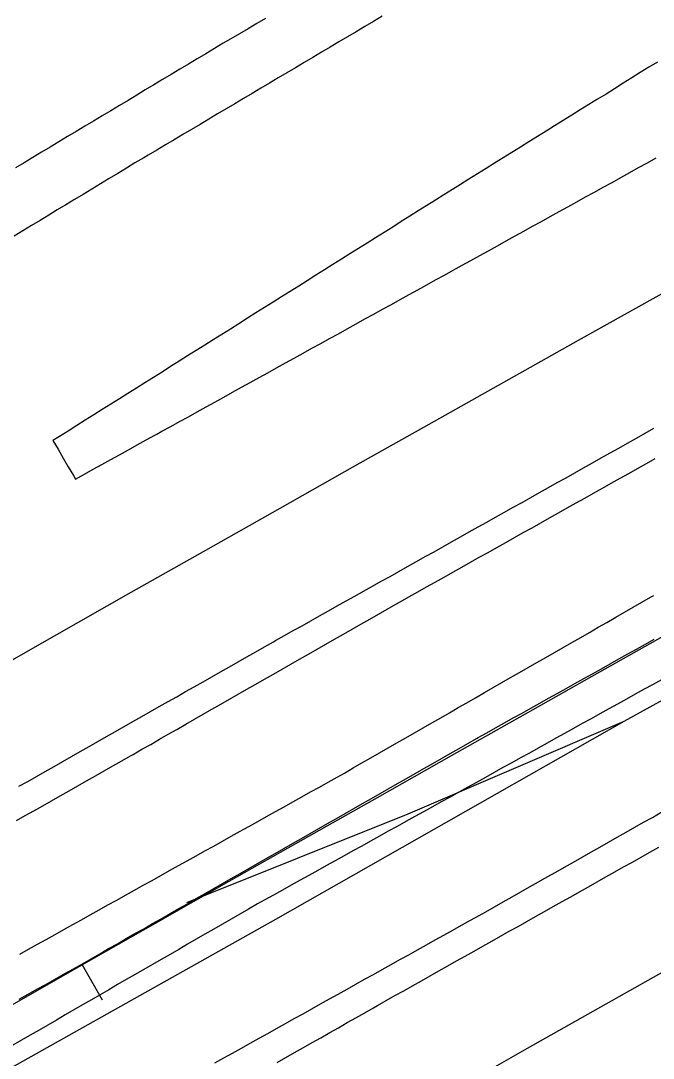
# Model space of a CAD drawing. Extents: x 1901471 to 1963503, y 756461 to 799997.
# Drawn here: x 1928261.1 to 1928323.8, y 772422.9 to 772525.8 of the extents above; entities that cross this region are included whole.
import ezdxf

# ---------------------------------------------------------------- set-up
doc = ezdxf.new("R2010")
doc.units = 0
for name, color, linetype in [('RD_EX_DR_ErosCtrl', 7, 'Continuous'), ('RD_EX_Fence_Other', 7, 'Continuous'), ('RD_EX_H2O', 7, 'Continuous'), ('RD_EX_Road', 7, 'Continuous'), ('RD_HC_Cl', 7, 'Continuous'), ('RD_HC_Data_Tic', 7, 'Continuous')]:
    doc.layers.add(name, color=color, linetype=linetype)

msp = doc.modelspace()

# ---------------------------------------------------------------- linework, layer by layer
at = {"layer": 'RD_EX_DR_ErosCtrl'}
for points in [[(1928261.03, 772433.23), (1928261.9, 772433.72), (1928262.77, 772434.2), (1928263.65, 772434.69), (1928264.52, 772435.18), (1928265.39, 772435.67), (1928266.27, 772436.15), (1928267.14, 772436.64), (1928268.01, 772437.13), (1928268.89, 772437.62), (1928269.76, 772438.1), (1928270.63, 772438.59), (1928271.51, 772439.08), (1928272.38, 772439.57), (1928273.25, 772440.05), (1928274.13, 772440.54), (1928275, 772441.03), (1928275.87, 772441.52), (1928276.74, 772442), (1928277.62, 772442.49), (1928278.49, 772442.98), (1928279.36, 772443.47), (1928280.24, 772443.95), (1928281.11, 772444.44), (1928281.98, 772444.93), (1928282.86, 772445.42), (1928283.73, 772445.9), (1928284.6, 772446.39), (1928285.48, 772446.88), (1928286.35, 772447.37), (1928287.22, 772447.85), (1928288.09, 772448.34), (1928288.97, 772448.83), (1928289.84, 772449.32), (1928290.71, 772449.8), (1928291.59, 772450.29), (1928292.46, 772450.78), (1928293.2, 772451.19), (1928294.07, 772451.69), (1928294.93, 772452.19), (1928295.8, 772452.68), (1928296.67, 772453.18), (1928297.53, 772453.68), (1928298.4, 772454.18), (1928299.27, 772454.68), (1928300.13, 772455.18), (1928301, 772455.67), (1928301.87, 772456.17), (1928301.87, 772456.17), (1928302.74, 772456.67), (1928303.6, 772457.17), (1928304.47, 772457.67), (1928305.34, 772458.16), (1928306.2, 772458.66), (1928307.07, 772459.16), (1928307.94, 772459.66), (1928308.8, 772460.16), (1928309.67, 772460.65), (1928310.54, 772461.15), (1928311.41, 772461.65), (1928312.27, 772462.15), (1928313.14, 772462.65), (1928314.01, 772463.15), (1928314.87, 772463.64), (1928315.74, 772464.14), (1928316.61, 772464.64), (1928317.48, 772465.14), (1928318.34, 772465.64), (1928319.21, 772466.13), (1928320.08, 772466.63), (1928320.94, 772467.13), (1928321.81, 772467.63), (1928322.68, 772468.13), (1928323.54, 772468.62), (1928323.86, 772468.81)], [(1928324.61, 772460.43), (1928323.74, 772459.95), (1928322.89, 772459.49), (1928322.02, 772459), (1928321.14, 772458.51), (1928320.27, 772458.03), (1928319.4, 772457.54), (1928318.52, 772457.06), (1928317.65, 772456.57), (1928316.77, 772456.09), (1928315.9, 772455.6), (1928315.02, 772455.12), (1928314.15, 772454.63), (1928313.28, 772454.14), (1928312.4, 772453.66), (1928311.53, 772453.17), (1928310.65, 772452.69), (1928309.78, 772452.2), (1928308.9, 772451.72), (1928308.03, 772451.23), (1928307.16, 772450.75), (1928306.28, 772450.26), (1928305.41, 772449.78), (1928304.53, 772449.29), (1928303.66, 772448.8), (1928302.79, 772448.32), (1928301.91, 772447.83), (1928301.04, 772447.35), (1928300.16, 772446.86), (1928299.29, 772446.38), (1928298.41, 772445.89), (1928297.54, 772445.41), (1928296.67, 772444.92), (1928295.79, 772444.44), (1928294.92, 772443.95), (1928294.04, 772443.46), (1928293.17, 772442.98), (1928292.29, 772442.49), (1928291.42, 772442.01), (1928290.55, 772441.52), (1928289.67, 772441.04), (1928288.8, 772440.55), (1928287.92, 772440.07), (1928287.05, 772439.58), (1928286.18, 772439.09), (1928285.3, 772438.61), (1928284.57, 772438.2), (1928284.57, 772438.2), (1928283.7, 772437.7), (1928282.84, 772437.2), (1928281.97, 772436.7), (1928281.11, 772436.2), (1928280.24, 772435.7), (1928279.37, 772435.2), (1928278.51, 772434.7), (1928277.64, 772434.2), (1928276.78, 772433.7), (1928275.91, 772433.2), (1928275.05, 772432.7), (1928274.18, 772432.2), (1928273.31, 772431.7), (1928272.45, 772431.2), (1928271.58, 772430.7), (1928270.72, 772430.2), (1928269.85, 772429.7), (1928268.99, 772429.2), (1928268.12, 772428.7), (1928267.25, 772428.19), (1928266.39, 772427.69), (1928265.52, 772427.19), (1928264.66, 772426.69), (1928263.79, 772426.19), (1928262.93, 772425.69), (1928262.06, 772425.19), (1928261.19, 772424.69), (1928260.33, 772424.19)]]:
    msp.add_lwpolyline(points, dxfattribs=at)
at = {"layer": 'RD_EX_Fence_Other'}
for points in [[(1928917.87, 772770.09), (1928867.58, 772745.7), (1928819.7, 772722.09), (1928769.62, 772697.1), (1928720.17, 772672.48), (1928670.24, 772646.66), (1928620.65, 772620.52), (1928563.65, 772590.34), (1928513.62, 772563.01), (1928468.74, 772538.96), (1928433.42, 772519.49), (1928395.84, 772498.25), (1928359.58, 772477.65), (1928320.9, 772456.31), (1928299.49, 772447.1), (1928277.55, 772438.33)], [(1928320.9, 772456.31), (1928286.36, 772436.67), (1928251.03, 772416.82), (1928214.79, 772396.56), (1928181.35, 772377.75), (1928157.89, 772364.23), (1928127.43, 772346.16), (1928095.34, 772327.07), (1928073.18, 772313.51), (1928044.45, 772295.99), (1928012.14, 772276.14)]]:
    msp.add_lwpolyline(points, dxfattribs=at)
at = {"layer": 'RD_EX_H2O'}
msp.add_lwpolyline([(1928260.96, 772428.77), (1928261.84, 772429.26), (1928262.71, 772429.74), (1928263.59, 772430.23), (1928264.46, 772430.71), (1928265.33, 772431.2), (1928265.49, 772431.29), (1928266.36, 772431.78), (1928267.23, 772432.28), (1928268.09, 772432.77), (1928268.96, 772433.27), (1928269.83, 772433.77), (1928270.7, 772434.26), (1928271.57, 772434.76), (1928272.43, 772435.26), (1928273.3, 772435.75), (1928274.17, 772436.25), (1928275.04, 772436.74), (1928275.91, 772437.24), (1928276.77, 772437.74), (1928277.64, 772438.23), (1928278.51, 772438.73), (1928279.38, 772439.23), (1928280.25, 772439.72), (1928281.11, 772440.22), (1928281.98, 772440.72), (1928282.85, 772441.21), (1928283.72, 772441.71), (1928284.59, 772442.2), (1928285.45, 772442.7), (1928286.32, 772443.2), (1928287.19, 772443.69), (1928288.06, 772444.19), (1928288.93, 772444.69), (1928289.79, 772445.18), (1928290.66, 772445.68), (1928291.53, 772446.17), (1928292.4, 772446.67), (1928293.27, 772447.17), (1928294.13, 772447.66), (1928295, 772448.16), (1928295.87, 772448.66), (1928296.74, 772449.15), (1928296.74, 772449.15), (1928297.61, 772449.65), (1928298.47, 772450.14), (1928299.34, 772450.64), (1928300.21, 772451.14), (1928301.08, 772451.63), (1928301.95, 772452.13), (1928302.81, 772452.63), (1928303.68, 772453.12), (1928304.55, 772453.62), (1928305.42, 772454.12), (1928306.29, 772454.61), (1928306.44, 772454.7), (1928307.31, 772455.19), (1928308.18, 772455.67), (1928309.06, 772456.16), (1928309.93, 772456.65), (1928310.8, 772457.14), (1928311.67, 772457.63), (1928312.55, 772458.11), (1928313.42, 772458.6), (1928314.29, 772459.09), (1928315.16, 772459.58), (1928316.04, 772460.07), (1928316.91, 772460.56), (1928317.78, 772461.04), (1928318.66, 772461.53), (1928319.53, 772462.02), (1928320.4, 772462.51), (1928321.27, 772463), (1928322.15, 772463.48), (1928323.02, 772463.97), (1928323.89, 772464.46)], dxfattribs=at)
at = {"layer": 'RD_EX_Road'}
for points in [[(1928296.95, 772526.24), (1928296.09, 772525.73), (1928295.23, 772525.22), (1928294.37, 772524.71), (1928293.51, 772524.2), (1928292.65, 772523.69), (1928291.79, 772523.18), (1928290.93, 772522.67), (1928290.07, 772522.16), (1928289.21, 772521.65), (1928288.35, 772521.14), (1928287.49, 772520.63), (1928286.63, 772520.12), (1928285.77, 772519.61), (1928284.91, 772519.1), (1928284.05, 772518.59), (1928283.19, 772518.08), (1928282.33, 772517.57), (1928281.47, 772517.06), (1928280.61, 772516.55), (1928279.75, 772516.04), (1928278.89, 772515.52), (1928278.03, 772515.01), (1928277.17, 772514.5), (1928276.31, 772513.99), (1928275.45, 772513.48), (1928274.59, 772512.97), (1928273.73, 772512.46), (1928273.3, 772512.21), (1928272.44, 772511.69), (1928271.59, 772511.17), (1928270.73, 772510.65), (1928269.87, 772510.14), (1928269.02, 772509.62), (1928268.16, 772509.1), (1928267.31, 772508.58), (1928266.45, 772508.07), (1928265.6, 772507.55), (1928264.74, 772507.03), (1928263.89, 772506.51), (1928263.03, 772506), (1928262.17, 772505.48), (1928261.32, 772504.96), (1928260.46, 772504.44)], [(1928285.39, 772526.01), (1928284.52, 772525.51), (1928283.66, 772525.01), (1928282.8, 772524.5), (1928281.93, 772524), (1928281.18, 772523.56), (1928280.32, 772523.05), (1928279.46, 772522.53), (1928278.61, 772522.02), (1928277.75, 772521.5), (1928276.89, 772520.99), (1928276.03, 772520.48), (1928275.18, 772519.96), (1928274.32, 772519.45), (1928273.46, 772518.93), (1928272.61, 772518.42), (1928271.75, 772517.9), (1928270.89, 772517.39), (1928270.03, 772516.87), (1928269.18, 772516.36), (1928268.32, 772515.84), (1928267.46, 772515.33), (1928266.61, 772514.81), (1928265.75, 772514.3), (1928264.89, 772513.78), (1928264.03, 772513.27), (1928263.18, 772512.75), (1928262.32, 772512.24), (1928261.46, 772511.72), (1928260.61, 772511.21)], [(1928324.21, 772521.7), (1928323.37, 772521.18), (1928322.52, 772520.65), (1928321.67, 772520.12), (1928320.82, 772519.59), (1928319.97, 772519.06), (1928319.12, 772518.53), (1928318.27, 772518.01), (1928317.42, 772517.48), (1928316.57, 772516.95), (1928315.72, 772516.42), (1928314.87, 772515.89), (1928314.03, 772515.37), (1928313.18, 772514.84), (1928312.33, 772514.31), (1928311.48, 772513.78), (1928310.63, 772513.25), (1928309.78, 772512.72), (1928308.93, 772512.2), (1928308.08, 772511.67), (1928307.23, 772511.14), (1928306.38, 772510.61), (1928305.54, 772510.08), (1928304.69, 772509.56), (1928303.9, 772509.07), (1928303.05, 772508.53), (1928302.21, 772508), (1928301.36, 772507.47), (1928300.51, 772506.94), (1928299.67, 772506.4), (1928298.82, 772505.87), (1928297.98, 772505.34), (1928297.13, 772504.81), (1928296.28, 772504.27), (1928295.44, 772503.74), (1928294.59, 772503.21), (1928293.74, 772502.68), (1928292.9, 772502.14), (1928292.05, 772501.61), (1928291.21, 772501.08), (1928290.36, 772500.55), (1928289.51, 772500.01), (1928288.67, 772499.48), (1928287.82, 772498.95), (1928286.97, 772498.42), (1928286.13, 772497.88), (1928285.28, 772497.35), (1928284.43, 772496.82), (1928283.59, 772496.29), (1928282.74, 772495.75), (1928281.9, 772495.22), (1928281.05, 772494.69), (1928280.2, 772494.16), (1928279.36, 772493.62), (1928278.51, 772493.09), (1928277.66, 772492.56), (1928276.82, 772492.03), (1928275.97, 772491.49), (1928275.13, 772490.96), (1928274.28, 772490.43), (1928273.43, 772489.9), (1928272.59, 772489.36), (1928271.74, 772488.83), (1928270.89, 772488.3), (1928270.05, 772487.77), (1928269.2, 772487.23), (1928268.35, 772486.7), (1928267.51, 772486.17), (1928266.66, 772485.64), (1928265.82, 772485.1), (1928264.97, 772484.57), (1928264.31, 772484.16), (1928264.82, 772483.3), (1928265.32, 772482.43), (1928265.83, 772481.57), (1928266.33, 772480.71), (1928266.55, 772480.34), (1928267.42, 772480.82), (1928268.3, 772481.31), (1928269.17, 772481.79), (1928270.05, 772482.28), (1928270.92, 772482.76), (1928271.8, 772483.25), (1928272.67, 772483.73), (1928273.55, 772484.22), (1928274.42, 772484.7), (1928274.6, 772484.8), (1928275.1, 772485.08), (1928275.98, 772485.56), (1928276.85, 772486.05), (1928277.73, 772486.53), (1928278.6, 772487.02), (1928279.48, 772487.5), (1928280.35, 772487.98), (1928281.23, 772488.47), (1928282.1, 772488.95), (1928282.98, 772489.44), (1928283.85, 772489.92), (1928284.73, 772490.4), (1928285.6, 772490.89), (1928286.47, 772491.37), (1928287.35, 772491.86), (1928288.22, 772492.34), (1928289.1, 772492.83), (1928289.97, 772493.31), (1928290.85, 772493.79), (1928291.72, 772494.28), (1928292.6, 772494.76), (1928293.47, 772495.25), (1928294.35, 772495.73), (1928295.22, 772496.22), (1928296.1, 772496.7), (1928296.97, 772497.18), (1928297.85, 772497.67), (1928298.72, 772498.15), (1928299.6, 772498.64), (1928300.47, 772499.12), (1928301.35, 772499.61), (1928302.22, 772500.09), (1928303.1, 772500.57), (1928303.97, 772501.06), (1928304.85, 772501.54), (1928305.72, 772502.03), (1928306.6, 772502.51), (1928307.47, 772502.99), (1928308.35, 772503.48), (1928309.22, 772503.96), (1928310.1, 772504.45), (1928310.97, 772504.93), (1928311.84, 772505.42), (1928312.72, 772505.9), (1928313.59, 772506.38), (1928314.47, 772506.87), (1928315.34, 772507.35), (1928316.22, 772507.84), (1928317.09, 772508.32), (1928317.97, 772508.81), (1928318.84, 772509.29), (1928319.72, 772509.77), (1928320.59, 772510.26), (1928321.47, 772510.74), (1928322.34, 772511.23), (1928323.22, 772511.71), (1928324.09, 772512.19)], [(1928260.94, 772449.87), (1928261.81, 772450.36), (1928262.68, 772450.85), (1928263.55, 772451.35), (1928264.42, 772451.84), (1928265.29, 772452.34), (1928266.15, 772452.83), (1928267.02, 772453.33), (1928267.89, 772453.82), (1928268.76, 772454.31), (1928269.63, 772454.81), (1928270.5, 772455.3), (1928271.37, 772455.8), (1928272.24, 772456.29), (1928273.11, 772456.78), (1928273.98, 772457.28), (1928274.85, 772457.77), (1928275.72, 772458.27), (1928276.59, 772458.76), (1928277.46, 772459.26), (1928278.32, 772459.75), (1928279.19, 772460.24), (1928280.06, 772460.74), (1928280.93, 772461.23), (1928281.8, 772461.73), (1928282.67, 772462.22), (1928283.54, 772462.71), (1928284.41, 772463.21), (1928285.28, 772463.7), (1928286.15, 772464.2), (1928286.38, 772464.33), (1928287.26, 772464.82), (1928288.13, 772465.31), (1928289, 772465.8), (1928289.87, 772466.29), (1928290.74, 772466.78), (1928291.61, 772467.27), (1928292.49, 772467.76), (1928293.36, 772468.25), (1928294.23, 772468.73), (1928295.1, 772469.22), (1928295.97, 772469.71), (1928296.85, 772470.2), (1928297.72, 772470.69), (1928298.59, 772471.18), (1928299.46, 772471.67), (1928300.33, 772472.16), (1928301.21, 772472.65), (1928302.08, 772473.14), (1928302.95, 772473.63), (1928303.82, 772474.12), (1928304.69, 772474.61), (1928305.57, 772475.1), (1928306.44, 772475.59), (1928307.31, 772476.08), (1928308.18, 772476.57), (1928309.05, 772477.06), (1928309.92, 772477.55), (1928310.8, 772478.03), (1928311.67, 772478.52), (1928312.54, 772479.01), (1928313.41, 772479.5), (1928314.28, 772479.99), (1928315.16, 772480.48), (1928316.03, 772480.97), (1928316.9, 772481.46), (1928317.77, 772481.95), (1928318.64, 772482.44), (1928319.52, 772482.93), (1928320.39, 772483.42), (1928321.26, 772483.91), (1928322.13, 772484.4), (1928323, 772484.89), (1928323.87, 772485.38)], [(1928260.69, 772446.47), (1928261.56, 772446.96), (1928262.43, 772447.45), (1928263.3, 772447.95), (1928264.17, 772448.44), (1928265.04, 772448.94), (1928265.91, 772449.43), (1928266.78, 772449.92), (1928267.65, 772450.42), (1928268.51, 772450.91), (1928269.38, 772451.41), (1928270.25, 772451.9), (1928271.12, 772452.39), (1928271.99, 772452.89), (1928272.26, 772453.04), (1928273.13, 772453.54), (1928274, 772454.03), (1928274.86, 772454.53), (1928275.73, 772455.03), (1928276.6, 772455.52), (1928277.47, 772456.02), (1928278.34, 772456.52), (1928279.2, 772457.01), (1928280.07, 772457.51), (1928280.94, 772458.01), (1928281.81, 772458.5), (1928282.68, 772459), (1928283.54, 772459.49), (1928284.41, 772459.99), (1928285.28, 772460.49), (1928286.15, 772460.98), (1928287.02, 772461.48), (1928287.88, 772461.98), (1928288.75, 772462.47), (1928289.62, 772462.97), (1928290.49, 772463.47), (1928291.36, 772463.96), (1928292.22, 772464.46), (1928293.09, 772464.96), (1928293.96, 772465.45), (1928294.83, 772465.95), (1928295.7, 772466.44), (1928296.56, 772466.94), (1928297.43, 772467.44), (1928298.3, 772467.93), (1928298.72, 772468.17), (1928299.59, 772468.66), (1928300.46, 772469.15), (1928301.33, 772469.64), (1928302.2, 772470.13), (1928303.08, 772470.62), (1928303.95, 772471.11), (1928304.82, 772471.6), (1928305.69, 772472.09), (1928306.56, 772472.58), (1928307.43, 772473.07), (1928308.3, 772473.56), (1928309.18, 772474.05), (1928310.05, 772474.54), (1928310.92, 772475.03), (1928311.79, 772475.52), (1928312.66, 772476.01), (1928313.53, 772476.5), (1928314.41, 772476.99), (1928315.28, 772477.48), (1928316.15, 772477.97), (1928317.02, 772478.46), (1928317.89, 772478.95), (1928318.76, 772479.44), (1928319.64, 772479.93), (1928320.51, 772480.42), (1928321.38, 772480.91), (1928322.25, 772481.4), (1928323.12, 772481.89), (1928323.99, 772482.38)], [(1928280.36, 772422.44), (1928281.23, 772422.93), (1928282.11, 772423.42), (1928282.98, 772423.91), (1928283.85, 772424.39), (1928284.73, 772424.88), (1928285.6, 772425.37), (1928286.47, 772425.85), (1928287.35, 772426.34), (1928288.22, 772426.83), (1928289.09, 772427.32), (1928289.97, 772427.8), (1928290.84, 772428.29), (1928291.71, 772428.78), (1928292.58, 772429.27), (1928293.46, 772429.75), (1928294.33, 772430.24), (1928295.2, 772430.73), (1928296.08, 772431.22), (1928296.95, 772431.7), (1928297.82, 772432.19), (1928298.7, 772432.68), (1928299.57, 772433.16), (1928300.44, 772433.65), (1928301.32, 772434.14), (1928302.19, 772434.63), (1928303.06, 772435.11), (1928303.94, 772435.6), (1928304.81, 772436.09), (1928305.68, 772436.58), (1928306.55, 772437.06), (1928307.2, 772437.43), (1928308.07, 772437.92), (1928308.94, 772438.41), (1928309.81, 772438.91), (1928310.68, 772439.4), (1928311.55, 772439.89), (1928312.42, 772440.38), (1928313.28, 772440.88), (1928314.15, 772441.37), (1928315.02, 772441.86), (1928315.89, 772442.36), (1928316.76, 772442.85), (1928317.63, 772443.34), (1928318.5, 772443.84), (1928319.37, 772444.33), (1928320.24, 772444.82), (1928321.11, 772445.31), (1928321.98, 772445.81), (1928322.85, 772446.3), (1928323.72, 772446.79), (1928324.59, 772447.29)], [(1928286.52, 772422.47), (1928287.39, 772422.96), (1928288.26, 772423.46), (1928289.13, 772423.95), (1928290, 772424.45), (1928290.87, 772424.94), (1928291.74, 772425.44), (1928292.6, 772425.93), (1928293.47, 772426.43), (1928294.34, 772426.92), (1928295.21, 772427.42), (1928296.08, 772427.91), (1928296.46, 772428.13), (1928297.33, 772428.62), (1928298.2, 772429.11), (1928299.07, 772429.6), (1928299.94, 772430.09), (1928300.82, 772430.58), (1928301.69, 772431.07), (1928302.56, 772431.56), (1928303.43, 772432.05), (1928304.3, 772432.55), (1928305.17, 772433.04), (1928306.04, 772433.53), (1928306.92, 772434.02), (1928307.79, 772434.51), (1928308.66, 772435), (1928309.53, 772435.49), (1928310.4, 772435.98), (1928311.27, 772436.47), (1928312.14, 772436.96), (1928313.01, 772437.45), (1928313.89, 772437.94), (1928314.76, 772438.43), (1928315.63, 772438.92), (1928316.5, 772439.41), (1928317.37, 772439.91), (1928318.24, 772440.4), (1928319.11, 772440.89), (1928319.98, 772441.38), (1928320.86, 772441.87), (1928321.73, 772442.36), (1928322.6, 772442.85), (1928323.47, 772443.34), (1928324.34, 772443.83)]]:
    msp.add_lwpolyline(points, dxfattribs=at)
at = {"layer": 'RD_HC_Cl'}
for centre, radius, start, end in [((1933934.02, 762479.74), 11482.38, 112.01316, 122.84589), ((1933920.67, 762509.14), 11420.5, 112.014247, 122.846378), ((1933910.03, 762523.4), 11373.86, 112.013249, 123.541888)]:
    msp.add_arc(centre, radius, start, end, dxfattribs=at)
at = {"layer": 'RD_HC_Data_Tic'}
msp.add_line((1928267.22, 772432.17), (1928269.2, 772428.7), dxfattribs=at)

doc.saveas('drawing.dxf')
